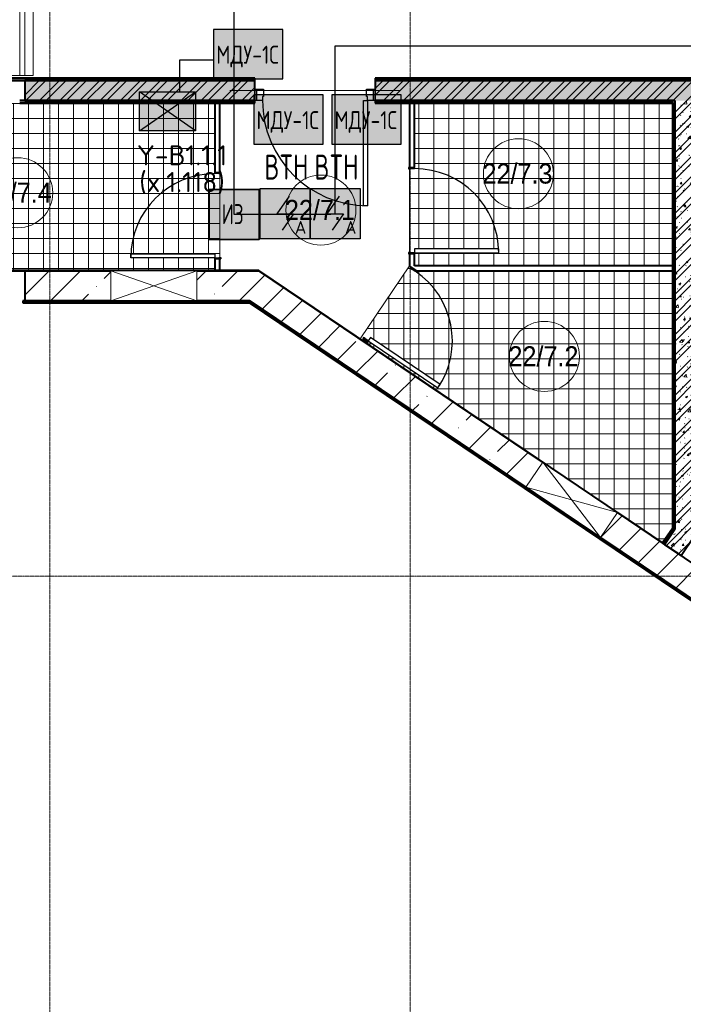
# Model space of a CAD drawing. Header units: millimetres. Extents: x -135639 to 224623, y -383017 to -59102.
# Tile 368 of 494: x 103113 to 109742, y -188999 to -179164. Entities that reach past the tile are written whole.
import ezdxf
from ezdxf.enums import TextEntityAlignment as Align

# ---------------------------------------------------------------- set-up
doc = ezdxf.new("R2010")
doc.units = ezdxf.units.MM
doc.linetypes.add('CONTINOUS', pattern=[0])
doc.linetypes.add('Линия сетки', pattern=[25, 20, -2.5, 0, -2.5])
for name, color, linetype, lineweight in [('A-000-M_MASS', 7, 'Continuous', 18), ('A-010-A_ROOM', 7, 'Continuous', 20), ('A-200-M_WALL', 7, 'Continuous', 18), ('A-200-M_WALL_EXT', 7, 'Continuous', 18), ('A-200-M_WALL_INT', 7, 'Continuous', 18), ('A-200-M_WALL_PAT', 7, 'Continuous', 40), ('A-314-M_WINDOW', 7, 'Continuous', 18), ('A-314-M_WINDOW_OPEN', 7, 'Continuous', 18), ('A-325-M_DOOR', 7, 'Continuous', 18), ('A-325-M_DOOR__FRAME', 7, 'Continuous', 30), ('A-325-M_DOOR_PANEL', 7, 'Continuous', 30), ('A-350-H_CEILING', 7, 'Continuous', 18), ('A-350-M_CEILING', 7, 'Continuous', 18), ('S-280-M_STRUCT_FRAME', 7, 'Continuous', 18), ('Z-030-M_GRID', 7, 'Continuous', 9), ('Z-060-M_DETAIL', 7, 'Continuous', 18), ('Арматура воздуховодов', 7, 'Continuous', 18), ('ОС', 5, 'Continuous', 25), ('ПС', 7, 'Continuous', 40), ('СС-011-ПОЖ-СИГНАЛИЗАЦИЯ', 1, 'Continuous', 30)]:
    doc.layers.add(name, color=color, linetype=linetype, lineweight=lineweight)
doc.layers.add('ССПС', color=5, linetype='Continuous')
doc.styles.add('1111', font='isocpeur.ttf')
doc.styles.add('Arial_2', font='arial.ttf', dxfattribs={"width": 0.9, "height": 400})
doc.styles.add('ISOCPEUR', font='isocpeur.ttf', dxfattribs={"height": 300})
pattern_1 = [(50, (0, 0), (218.62117, -19.1268), [22.86, -251.46]), (355, (0, 0), (-42.29187, 229.2684), [18.288, -201.168]), (100.451, (18.22, -1.6), (176.33107, 210.13963), [19.428, -213.708]), (46.184, (0, 60.96), (325.29495, -50.45164), [34.29, -377.19]), (96.636, (27.1, 56.76), (284.883, 296.91266), [29.142, -320.562]), (351.184, (0, 60.96), (284.8858, 296.9107), [27.432, -301.752]), (21, (30.48, 45.72), (181.93753, -122.71832), [22.86, -251.46]), (326, (30.48, 45.72), (74.16223, 221.0262), [18.288, -201.168]), (71.451, (45.64, 35.5), (256.10035, 98.30526), [19.428, -213.708]), (37.5, (0, 0), (3.70639, 101.465895), [3.353, -195.377, 3.353, -200.863, -201.93]), (37.5, (0, 0), (3.70639, 101.465895), [-402.946, 3.353, -198.577]), (7.5, (0, 0), (80.18358, 120.21653), [3.353, -113.081, 3.353, -190.805, -76.962]), (7.5, (0, 0), (80.18358, 120.21653), [-310.591, 3.353, -73.609]), (327.5, (-67.97, 0), (162.708646, -6.87497), [3.353, -72.847, 3.353, -234.391, -315.468]), (327.5, (-67.97, 0), (162.708646, -6.87497), [-313.944, 3.353, -312.115]), (317.5, (-98.45, 0), (177.75468, 30.51183), [3.353, -95.707, 3.353, -154.534, -224.028]), (317.5, (-98.45, 0), (177.75468, 30.51183), [-256.946, 3.353, -220.675])]
pattern_2 = [(45, (0, 0), (-101.02788, 101.02788), []), (45, (67.35, 0), (-101.02788, 101.02788), [])]
pattern_3 = [(0, (0, 0), (406.4, 101.6), [33.528, -271.272, 33.528, -271.272, -1625.6]), (0, (0, 0), (406.4, 101.6), [-609.6, 33.528, -576.072, 33.528, -271.272, -711.2]), (0, (0, 0), (406.4, 101.6), [-1524, 33.528, -169.672, 33.528, -474.472]), (120, (152.4, 50.8), (-291.18818, 301.152724), [33.528, -271.272, 33.528, -271.272, -1625.6]), (120, (152.4, 50.8), (-291.18818, 301.152724), [-609.6, 33.528, -576.072, 33.528, -271.272, -711.2]), (120, (152.4, 50.8), (-291.18818, 301.152724), [-1524, 33.528, -169.672, 33.528, -474.472]), (240, (203.2, 254), (-115.21182, -402.752724), [33.528, -271.272, 33.528, -271.272, -1625.6]), (240, (203.2, 254), (-115.21182, -402.752724), [-609.6, 33.528, -576.072, 33.528, -271.272, -711.2]), (240, (203.2, 254), (-115.21182, -402.752724), [-1524, 33.528, -169.672, 33.528, -474.472])]
pattern_4 = [(45, (0, 0), (-314.309, 314.309), []), (45, (314.3, 0), (-314.309, 314.309), [555.625, -111.125, 3.353, -107.772])]

# ---------------------------------------------------------------- blocks, each defined once
blk = doc.blocks.new('101_Дверь_Однопольная - _ПЧ_800х2000_Кладовая_Л-4170134-B1_-7_650_')
at = {"layer": 'A-325-M_DOOR', "color": 253, "lineweight": 30, "true_color": 0xaaaaaa}
for p, q in [((-430, 25), (-431, 25)), ((-431, 25), (-431, -35)), ((-430, -35), (-430, 25)), ((431, 25), (430, 25)), ((430, 25), (430, -35)), ((431, -35), (431, 25)), ((-431, -35), (-430, -35)), ((430, -35), (431, -35))]:
    blk.add_line(p, q, dxfattribs=at)
at = {"layer": 'A-325-M_DOOR__FRAME', "color": 253, "true_color": 0xaaaaaa}
for p, q in [((-420, 25), (-430, 25)), ((-430, 25), (-430, -35)), ((-420, -15), (-420, 25)), ((430, 25), (420, 25)), ((420, 25), (420, -15)), ((430, -35), (430, 25)), ((-430, -35), (-419, -35)), ((-419, -15), (-420, -15)), ((-419, -35), (-419, -15)), ((420, -15), (419, -15)), ((419, -15), (419, -35)), ((419, -35), (430, -35))]:
    blk.add_line(p, q, dxfattribs=at)
at = {"layer": 'A-325-M_DOOR_PANEL', "color": 253, "true_color": 0xaaaaaa}
for p, q in [((420, 865), (380, 865)), ((380, 865), (380, 25)), ((420, 25), (420, 865)), ((380, 25), (420, 25))]:
    blk.add_line(p, q, dxfattribs=at)
blk.add_arc((420, 25), 840, 90, 180, dxfattribs=at)
blk = doc.blocks.new('101_Дверь_Однопольная - _ПЧ_Мет_1000х2000_Блок кладовых_EI60_Пр-4454897-B1_-7_650_')
at = {"layer": 'A-325-M_DOOR', "color": 253, "lineweight": 30, "true_color": 0xaaaaaa}
for p, q in [((-600, 100), (-585, 100)), ((-600, -15), (-600, 100)), ((-585, 100), (-585, -15)), ((585, -15), (585, 100)), ((585, 100), (600, 100)), ((600, 100), (600, -15)), ((-585, -15), (-600, -15)), ((600, -15), (585, -15))]:
    blk.add_line(p, q, dxfattribs=at)
at = {"layer": 'A-325-M_DOOR__FRAME', "color": 253, "true_color": 0xaaaaaa}
for p, q in [((-585, 100), (-525, 100)), ((-585, -15), (-585, 100)), ((-525, 100), (-525, 60)), ((525, 100), (585, 100)), ((525, 60), (525, 100)), ((585, 100), (585, -15)), ((-525, 60), (-515, 60)), ((-515, 60), (-515, -15)), ((515, 60), (525, 60)), ((515, -15), (515, 60)), ((-515, -15), (-585, -15)), ((585, -15), (515, -15))]:
    blk.add_line(p, q, dxfattribs=at)
at = {"layer": 'A-325-M_DOOR_PANEL', "color": 253, "true_color": 0xaaaaaa}
for p, q in [((-525, 1150), (-485, 1150)), ((-525, 100), (-525, 1150)), ((-485, 1150), (-485, 100)), ((-485, 100), (-525, 100))]:
    blk.add_line(p, q, dxfattribs=at)
blk.add_arc((-525, 100), 1050, 0, 90, dxfattribs=at)
blk = doc.blocks.new('101_Дверь_Однопольная - _ПЧ_800х2000_Кладовая_Пр-4169783-B1_-7_650_')
at = {"layer": 'A-325-M_DOOR', "color": 253, "lineweight": 30, "true_color": 0xaaaaaa}
for p, q in [((-431, 25), (-430, 25)), ((-431, -35), (-431, 25)), ((-430, 25), (-430, -35)), ((430, -35), (430, 25)), ((430, 25), (431, 25)), ((431, 25), (431, -35)), ((-430, -35), (-431, -35)), ((431, -35), (430, -35))]:
    blk.add_line(p, q, dxfattribs=at)
at = {"layer": 'A-325-M_DOOR__FRAME', "color": 253, "true_color": 0xaaaaaa}
for p, q in [((-430, 25), (-420, 25)), ((-430, -35), (-430, 25)), ((-420, 25), (-420, -15)), ((420, 25), (430, 25)), ((420, -15), (420, 25)), ((430, 25), (430, -35)), ((-419, -35), (-430, -35)), ((-420, -15), (-419, -15)), ((-419, -15), (-419, -35)), ((419, -15), (420, -15)), ((419, -35), (419, -15)), ((430, -35), (419, -35))]:
    blk.add_line(p, q, dxfattribs=at)
at = {"layer": 'A-325-M_DOOR_PANEL', "color": 253, "true_color": 0xaaaaaa}
for p, q in [((-420, 865), (-380, 865)), ((-420, 25), (-420, 865)), ((-380, 865), (-380, 25)), ((-380, 25), (-420, 25))]:
    blk.add_line(p, q, dxfattribs=at)
blk.add_arc((-420, 25), 840, 0, 90, dxfattribs=at)
blk = doc.blocks.new('ПР - _ПЧ_1200_200_Оп250-250_Шаг300_Арм16_Арм10-3250725-B1_-7_650_')
at = {"layer": 'S-280-M_STRUCT_FRAME', "color": 21, "true_color": 0xffaaaa}
for p, q in [((-850, 0), (850, 0)), ((-850, 0), (-600, 0)), ((-515, 0), (515, 0)), ((-515, 0), (515, 0)), ((600, 0), (850, 0))]:
    blk.add_line(p, q, dxfattribs=at)
blk = doc.blocks.new('CP_ДШ_Hanytex_TopJoint 24C - CP_ДШ_Hanytex_TopJoint 24C-3950310-B1_-7_650_')
at = {"layer": 'A-000-M_MASS', "color": 253, "true_color": 0xaaaaaa}
for p, q in [((1650, 110), (0, 110)), ((1650, 110), (1650, -110)), ((1650, 25), (0, 25)), ((0, 25), (0, -25)), ((0, -25), (0, 25)), ((1650, -25), (1650, 25)), ((0, -25), (1650, -25)), ((1650, -110), (0, -110))]:
    blk.add_line(p, q, dxfattribs=at)
blk = doc.blocks.new('135_SLK_GD_AR_rvt-1-B1_-7_650_')
at = {"layer": 'A-200-M_WALL_PAT', "lineweight": 9, "true_color": 0xaaaaaa}
h = blk.add_hatch(dxfattribs=at)
h.set_pattern_fill('FP_11', color=253, style=0, pattern_type=2)
h.set_pattern_definition(pattern_3)
h.paths.add_polyline_path([(136300, 13050), (136300, 13070), (134940, 13070), (134940, 13050), (136297.5, 13050)])
h.paths.add_polyline_path([(133250, 13050), (133740, 13050), (133740, 13070), (133250, 13070)])
h.paths.add_polyline_path([(129706.9, 13050), (132050, 13050), (132050, 13070), (126450, 13070), (126450, 13050), (127823.9, 13050)])
h.paths.add_polyline_path([(124057.9, 13050), (125250, 13050), (125250, 13070), (119375, 13070), (119375, 13050), (120291.8, 13050)])
h.paths.add_polyline_path([(118175, 13050), (118175, 13070), (114800, 13070), (114800, 13050), (116525.8, 13050)])
h.paths.add_polyline_path([(111300, 13050), (113600, 13050), (113600, 13070), (109300, 13070), (109300, 13050), (110876.7, 13050)])
h.paths.add_polyline_path([(107450, 13050), (107450, 13070), (104491, 13070), (104475.1, 13050), (105227.6, 13050)])
h = blk.add_hatch(dxfattribs=at)
h.set_pattern_fill('FP_1', color=253, style=0, pattern_type=2)
h.set_pattern_definition(pattern_1)
h.paths.add_polyline_path([(133740, 12850), (133740, 13050), (133250, 13050), (133250, 12850), (133473, 12850)])
h.paths.add_polyline_path([(136300, 12850), (136300, 13050), (134940, 13050), (134940, 12850), (136297.5, 12850)])
h.paths.add_polyline_path([(131590, 12850), (132050, 12850), (132050, 13050), (126450, 13050), (126450, 12850), (129706.9, 12850)])
h.paths.add_polyline_path([(122075, 12850), (125250, 12850), (125250, 13050), (119375, 13050), (119375, 12850), (120291.8, 12850)])
h.paths.add_polyline_path([(116525.8, 12850), (118175, 12850), (118175, 13050), (114800, 13050), (114800, 12850), (115195, 12850)])
h.paths.add_polyline_path([(111300, 12850), (113600, 12850), (113600, 13050), (111300, 13050)])
h = blk.add_hatch(dxfattribs=at)
h.set_pattern_fill('FP_2', color=253, style=0, pattern_type=2)
h.set_pattern_definition(pattern_2)
h.paths.add_polyline_path([(133740, 12850), (133740, 13050), (133250, 13050), (133250, 12850), (133473, 12850)])
h.paths.add_polyline_path([(136300, 12850), (136300, 13050), (134940, 13050), (134940, 12850), (136297.5, 12850)])
h.paths.add_polyline_path([(131590, 12850), (132050, 12850), (132050, 13050), (126450, 13050), (126450, 12850), (129706.9, 12850)])
h.paths.add_polyline_path([(122075, 12850), (125250, 12850), (125250, 13050), (119375, 13050), (119375, 12850), (120291.8, 12850)])
h.paths.add_polyline_path([(116525.8, 12850), (118175, 12850), (118175, 13050), (114800, 13050), (114800, 12850), (115195, 12850)])
h.paths.add_polyline_path([(111300, 12850), (113600, 12850), (113600, 13050), (111300, 13050)])
h = blk.add_hatch(dxfattribs=at)
h.set_pattern_fill('FP_11', color=253, style=0, pattern_type=2)
h.set_pattern_definition(pattern_3)
h.paths.add_polyline_path([(117770, 12830), (117775, 12830), (117775, 12850), (114800, 12850), (114800, 12830), (116525.8, 12830)])
h.paths.add_polyline_path([(112759.7, 12830), (113600, 12830), (113600, 12850), (111300, 12850), (111300, 12830)])
h = blk.add_hatch(dxfattribs=at)
h.set_pattern_fill('FP_11', color=253, style=0, pattern_type=2)
h.set_pattern_definition(pattern_3)
h.paths.add_polyline_path([(117775, 8574.8), (117795, 8604.4), (117795, 12850), (117775, 12850), (117775, 8583.7)])
h = blk.add_hatch(dxfattribs=at)
h.set_pattern_fill('FP_1', color=253, style=0, pattern_type=2)
h.set_pattern_definition(pattern_1)
h.paths.add_polyline_path([(117795, 8568.7), (117995, 8865.2), (117995, 12850), (117795, 12850), (117795, 8613.4)])
h = blk.add_hatch(dxfattribs=at)
h.set_pattern_fill('FP_2', color=253, style=0, pattern_type=2)
h.set_pattern_definition(pattern_2)
h.paths.add_polyline_path([(117795, 8568.7), (117995, 8865.2), (117995, 12850), (117795, 12850), (117795, 8613.4)])
h = blk.add_hatch(dxfattribs=at)
h.set_pattern_fill('FP_1', color=253, style=0, pattern_type=2)
h.set_pattern_definition(pattern_1)
h.paths.add_polyline_path([(117858.1, 8304.5), (117995, 8507.5), (117995, 8865.2), (117692.2, 8416.3)])
h = blk.add_hatch(dxfattribs=at)
h.set_pattern_fill('FP_2', color=253, style=0, pattern_type=2)
h.set_pattern_definition(pattern_2)
h.paths.add_polyline_path([(117858.1, 8304.5), (117995, 8507.5), (117995, 8865.2), (117692.2, 8416.3)])
h = blk.add_hatch(dxfattribs=at)
h.set_pattern_fill('FP_11', color=253, style=0, pattern_type=2)
h.set_pattern_definition(pattern_3)
h.paths.add_polyline_path([(117692.2, 8416.3), (117795, 8568.7), (117795, 8604.4), (117675.7, 8427.5)])
at = {"layer": 'A-350-H_CEILING', "true_color": 0xaaaaaa}
h = blk.add_hatch(dxfattribs=at)
h.set_pattern_fill('FP_13', color=253, style=0, pattern_type=2)
h.set_pattern_definition([(0, (0, 0), (0, 150), []), (90, (0, 0), (-150, 9e-15), [])])
h.paths.add_polyline_path([(114732, 10449.2), (114754.4, 10482.4), (115450.8, 10012.7), (115428.4, 9979.5), (114744.3, 10440.9)])
h.paths.add_polyline_path([(117672.6, 8432), (117770, 8576.3), (117770, 11150), (115214.9, 11150), (115207.3, 11153.9), (115201.7, 11145.6), (115151.4, 11178.3), (115157.6, 11188.7), (115145, 11197.1), (115145, 11199.2), (114652.5, 10469.1), (114674.9, 10454), (114684.4, 10468.1), (114676.7, 10474.5), (114682.8, 10483.6), (114732, 10449.2), (114716.3, 10426), (117619.8, 8467.6)])
h.paths.add_polyline_path([(113200, 11280), (112360, 11280), (112360, 11320), (113200, 11320), (113200, 11281)])
h.paths.add_polyline_path([(113019.9, 11150), (113200, 11150), (113200, 11280), (113250, 11281), (113250, 12119), (113200, 12120), (113199.3, 12825), (109825, 12825), (109825, 11150), (112759.7, 11150)])
h.paths.add_polyline_path([(116525.8, 11200), (117770, 11200), (117770, 12825), (115195, 12825), (115195, 12170), (115145, 12169), (115145, 11331), (115195, 11330), (115195, 11200), (116035, 11200)])
h.paths.add_polyline_path([(115195, 11330), (115195, 11370), (116035, 11370), (116035, 11330), (115354.9, 11330)])
at = {"layer": 'A-200-M_WALL', "color": 253, "lineweight": 40, "true_color": 0xaaaaaa}
for p, q in [((113600, 13070), (109300, 13070)), ((113600, 13050), (111300, 13050)), ((111300, 13050), (113600, 13050)), ((118175, 13070), (114800, 13070)), ((118175, 13050), (114800, 13050)), ((114800, 13050), (118175, 13050)), ((111250, 12830), (111300, 12830)), ((111300, 12850), (113200, 12850)), ((113200, 12850), (111300, 12850)), ((111300, 12830), (113600, 12830)), ((113250, 12850), (113200, 12850)), ((113200, 12850), (113250, 12850)), ((113250, 12850), (113200, 12850)), ((113250, 12850), (113600, 12850)), ((113600, 12850), (113250, 12850)), ((114800, 12850), (115145, 12850)), ((115145, 12850), (114800, 12850)), ((114800, 12830), (117770, 12830)), ((115195, 12850), (115145, 12850)), ((115145, 12850), (115195, 12850)), ((115195, 12850), (115145, 12850)), ((115195, 12850), (117770, 12850)), ((117770, 12850), (115195, 12850)), ((117775, 12850), (117770, 12850)), ((117770, 12830), (117775, 12830)), ((117775, 12830), (117775, 8583.7)), ((117795, 12850), (117795, 11200)), ((117795, 11200), (117795, 12850)), ((117795, 11200), (117795, 11150)), ((117795, 11150), (117795, 11200)), ((117795, 11150), (117795, 11200)), ((117795, 11150), (117795, 8613.4)), ((117795, 8613.4), (117795, 11150)), ((117775, 8574.8), (117676.8, 8429.2)), ((117795, 8568.7), (117693.4, 8418)), ((117693.4, 8418), (117795, 8568.7)), ((117775, 8583.7), (117775, 8574.8)), ((117795, 8604.4), (117795, 8613.4)), ((117676.8, 8429.2), (117675.7, 8427.5))]:
    blk.add_line(p, q, dxfattribs=at)
at = {"layer": 'A-200-M_WALL_INT', "color": 253, "lineweight": 40, "true_color": 0xaaaaaa}
for p, q in [((113600, 13075), (109300, 13075)), ((109600, 13050), (111300, 13050)), ((111300, 13050), (111300, 12850)), ((113600, 13050), (113600, 13075)), ((113600, 12965), (113600, 13050)), ((118175, 13075), (114800, 13075)), ((114800, 13075), (114800, 13050)), ((114800, 13050), (114800, 12965)), ((111300, 12850), (111250, 12850)), ((111250, 12825), (111300, 12825)), ((111300, 12825), (113600, 12825)), ((113200, 12850), (113200, 12131)), ((113250, 12131), (113250, 12850)), ((113600, 12825), (113600, 12850)), ((114800, 12850), (114800, 12825)), ((114800, 12825), (117770, 12825)), ((115145, 12850), (115145, 12181)), ((115195, 12181), (115195, 12850)), ((117770, 12850), (117795, 12850)), ((117770, 12825), (117770, 8576.3)), ((117795, 12850), (117775, 12850)), ((115145, 11319), (115145, 11197.1)), ((115195, 11200), (115195, 11319)), ((113200, 11269), (113200, 11150)), ((113250, 11150), (113250, 11269)), ((113636.5, 11152), (109825, 11152)), ((109825, 11150), (112159.9, 11150)), ((113019.9, 11150), (113639.5, 11150)), ((113200, 11150), (113250, 11150)), ((113640.1, 11152), (113636.5, 11152)), ((113639.5, 11150), (116473.9, 9238.1)), ((117672.6, 8432), (113640.1, 11152)), ((115145, 11197.1), (115158.1, 11188.3)), ((117795, 11200), (115195, 11200)), ((115207.9, 11154.7), (115214.9, 11150)), ((115214.9, 11150), (117795, 11150)), ((114684.4, 10468.1), (114673.8, 10452.3)), ((114673.8, 10452.3), (114715.2, 10424.4)), ((114715.2, 10424.4), (114725.9, 10440.1)), ((117220, 8734.8), (117675.7, 8427.5)), ((117770, 8576.3), (117672.6, 8432)), ((117795, 8613.4), (117795, 8568.7)), ((117795, 8568.7), (117795, 8604.4)), ((117858.1, 8304.5), (117995, 8507.5)), ((117675.7, 8427.5), (117692.2, 8416.3)), ((117693.4, 8418), (117692.2, 8416.3)), ((117692.2, 8416.3), (117693.4, 8418)), ((117692.2, 8416.3), (117858.1, 8304.5))]:
    blk.add_line(p, q, dxfattribs=at)
at = {"layer": 'A-350-M_CEILING', "color": 253, "true_color": 0xaaaaaa}
for p, q in [((113250, 11281), (113250, 12119)), ((115145, 12169), (115145, 11331)), ((111250, 11150), (111300, 11150)), ((115145, 11199.2), (114652.5, 10469.1))]:
    blk.add_line(p, q, dxfattribs=at)
at = {"layer": 'A-000-M_MASS', "color": 253, "lineweight": 18, "true_color": 0xaaaaaa, "rotation": 270.0000000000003}
blk.add_blockref('CP_ДШ_Hanytex_TopJoint 24C - CP_ДШ_Hanytex_TopJoint 24C-3950310-B1_-7_650_', (111275, 14750), dxfattribs=at)
at = {"layer": 'A-325-M_DOOR', "color": 253, "lineweight": 18, "true_color": 0xaaaaaa}
for name, p, rotation in [('101_Дверь_Однопольная - _ПЧ_Мет_1000х2000_Блок кладовых_EI60_Пр-4454897-B1_-7_650_', (114200, 12950), 180), ('101_Дверь_Однопольная - _ПЧ_800х2000_Кладовая_Пр-4169783-B1_-7_650_', (113225, 11700), 90), ('101_Дверь_Однопольная - _ПЧ_800х2000_Кладовая_Л-4170134-B1_-7_650_', (115170, 11750), 270), ('101_Дверь_Однопольная - _ПЧ_800х2000_Кладовая_Л-4170134-B1_-7_650_', (114946.1, 10811.4), 235.9999999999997)]:
    blk.add_blockref(name, p, dxfattribs=dict(at, rotation=rotation))
at = {"layer": 'S-280-M_STRUCT_FRAME', "color": 253, "lineweight": 18, "true_color": 0xaaaaaa, "rotation": 180}
blk.add_blockref('ПР - _ПЧ_1200_200_Оп250-250_Шаг300_Арм16_Арм10-3250725-B1_-7_650_', (114200, 12950), dxfattribs=at)
blk = doc.blocks.new('231_Отверстие прямоуг _Окно_Стена_-Без выреза - Отв_КР для раскоса-1948415-B1_-7_650_')
at = {"layer": 'A-314-M_WINDOW_OPEN', "color": 253, "true_color": 0xaaaaaa}
for p, q in [((-305, 151), (555, 151)), ((555, 151), (-305, 151)), ((555, -151), (-305, -151)), ((-305, -151), (555, -151))]:
    blk.add_line(p, q, dxfattribs=at)
at = {"layer": 'A-314-M_WINDOW_OPEN', "color": 253, "lineweight": 9, "true_color": 0xaaaaaa}
for p, q in [((340, 151), (-305, 151)), ((555, 151), (340, 151)), ((-305, -151), (-90, -151)), ((-90, -151), (555, -151))]:
    blk.add_line(p, q, dxfattribs=at)
at = {"layer": 'Z-060-M_DETAIL', "color": 253, "true_color": 0xaaaaaa}
for p, q in [((-305, 150), (-305, -150)), ((555, 150), (-305, 150)), ((555, 150), (-305, -150)), ((-305, 150), (555, -150)), ((555, 150), (555, -150)), ((-305, -150), (555, -150))]:
    blk.add_line(p, q, dxfattribs=at)
blk = doc.blocks.new('231_Отверстие прямоуг _Окно_Стена_-Без выреза - Отв_КР для раскоса-1945157-B1_-7_650_')
at = {"layer": 'A-314-M_WINDOW_OPEN', "color": 253, "true_color": 0xaaaaaa}
for p, q in [((-325, 151), (575, 151)), ((575, 151), (-325, 151)), ((575, -151), (-325, -151)), ((-325, -151), (575, -151))]:
    blk.add_line(p, q, dxfattribs=at)
at = {"layer": 'A-314-M_WINDOW_OPEN', "color": 253, "lineweight": 9, "true_color": 0xaaaaaa}
for p, q in [((350, 151), (-325, 151)), ((575, 151), (350, 151)), ((-325, -151), (-100, -151)), ((-100, -151), (575, -151))]:
    blk.add_line(p, q, dxfattribs=at)
at = {"layer": 'Z-060-M_DETAIL', "color": 253, "true_color": 0xaaaaaa}
for p, q in [((-325, 150), (-325, -150)), ((575, 150), (-325, 150)), ((575, 150), (-325, -150)), ((-325, 150), (575, -150)), ((575, 150), (575, -150)), ((-325, -150), (575, -150))]:
    blk.add_line(p, q, dxfattribs=at)
blk = doc.blocks.new('135_SLK_GD_KR_rvt-1-B1_-7_650_')
at = {"layer": 'A-200-M_WALL_PAT', "lineweight": 9, "true_color": 0xaaaaaa}
h = blk.add_hatch(dxfattribs=at)
h.set_pattern_fill('FP_20', color=253, style=0, pattern_type=2)
h.set_pattern_definition(pattern_4)
h.paths.add_polyline_path([(113529.9, 10850), (113547.8, 10850), (113103, 11150), (113019.9, 11150), (113019.9, 10850), (113512, 10850)])
h.paths.add_polyline_path([(111300, 10850), (112159.9, 10850), (112159.9, 11150), (111300, 11150), (111300, 11128.8)])
h = blk.add_hatch(dxfattribs=at)
h.set_pattern_fill('FP_20', color=253, style=0, pattern_type=2)
h.set_pattern_definition(pattern_4)
h.paths.add_polyline_path([(138669.7, -6095), (138892.6, -5883.5), (136408.9, -4208.2), (136241.1, -4456.9), (136806.9, -4838.5)])
h.paths.add_polyline_path([(134831.7, -3506.3), (134999.5, -3257.6), (132344.1, -1466.5), (132176.4, -1715.2), (132861.4, -2177.3)])
h.paths.add_polyline_path([(130767, -764.6), (130934.7, -515.9), (128986.5, 797.4), (128819.1, 549.3), (128916, 483.9)])
h.paths.add_polyline_path([(128031.5, 1080.5), (128199.3, 1329.2), (124849.9, 3588.5), (124682.1, 3339.7), (127823.9, 1220.6)])
h.paths.add_polyline_path([(123894.5, 3871), (124062.3, 4119.7), (121310.8, 5975.6), (121143, 5726.9), (121310.8, 5613.7)])
h.paths.add_polyline_path([(120355.4, 6258.1), (120523.2, 6506.8), (117220, 8734.8), (117052.3, 8486.1), (120291.8, 6301)])
h.paths.add_polyline_path([(116306.1, 8989.4), (116473.9, 9238.1), (113639.5, 11150), (113103, 11150), (115450.8, 9566.4)])
at = {"layer": 'A-200-M_WALL', "color": 253, "lineweight": 40, "true_color": 0xaaaaaa}
for p, q in [((111280, 10848), (113515, 10848)), ((111280, 10844), (113520.9, 10844)), ((111280, 10840), (113526.8, 10840)), ((111300, 10850), (112159.9, 10850)), ((112159.9, 10850), (111300, 10850)), ((113019.9, 10850), (113512, 10850)), ((113512, 10850), (113019.9, 10850)), ((113512, 10850), (113529.9, 10850)), ((113529.9, 10850), (113512, 10850)), ((113512, 10850), (113515, 10848)), ((113515, 10848), (113512, 10850)), ((113515, 10848), (113520.9, 10844)), ((113520.9, 10844), (113515, 10848)), ((113520.9, 10844), (113526.8, 10840)), ((113526.8, 10840), (113520.9, 10844)), ((113529.9, 10850), (113537, 10850)), ((113537, 10850), (113529.9, 10850)), ((113529.9, 10850), (138662.3, -6102.1)), ((113537, 10850), (113544.2, 10850)), ((113544.2, 10850), (113537, 10850)), ((113537, 10850), (138665.3, -6099.3)), ((113544.2, 10850), (113547.8, 10850)), ((113547.8, 10850), (113544.2, 10850)), ((113544.2, 10850), (138668.2, -6096.4)), ((113547.8, 10850), (116306.1, 8989.4)), ((116306.1, 8989.4), (113547.8, 10850)), ((117052.3, 8486.1), (120355.4, 6258.1)), ((120355.4, 6258.1), (117052.3, 8486.1))]:
    blk.add_line(p, q, dxfattribs=at)
at = {"layer": 'A-200-M_WALL_EXT', "color": 253, "lineweight": 40, "true_color": 0xaaaaaa}
for p, q in [((112159.9, 11150), (111300, 11150)), ((111300, 11150), (111300, 10850)), ((113103, 11150), (113019.9, 11150)), ((113639.5, 11150), (113103, 11150)), ((116473.9, 9238.1), (113639.5, 11150)), ((111300, 10850), (111280, 10850)), ((111280, 10850), (111280, 10830)), ((111280, 10830), (113541.6, 10830)), ((113541.6, 10830), (138654.9, -6109.1)), ((120523.2, 6506.8), (117220, 8734.8))]:
    blk.add_line(p, q, dxfattribs=at)
at = {"layer": 'A-314-M_WINDOW', "color": 253, "lineweight": 18, "true_color": 0xaaaaaa}
blk.add_blockref('231_Отверстие прямоуг _Окно_Стена_-Без выреза - Отв_КР для раскоса-1948415-B1_-7_650_', (112464.9, 11000), dxfattribs=at)
at = {"layer": 'A-314-M_WINDOW', "color": 253, "lineweight": 18, "true_color": 0xaaaaaa, "rotation": 325.9999999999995}
blk.add_blockref('231_Отверстие прямоуг _Окно_Стена_-Без выреза - Отв_КР для раскоса-1945157-B1_-7_650_', (116659.5, 8932), dxfattribs=at)
blk = doc.blocks.new('050_Марка_Помещение - Номер-620969-B1_-7_650_')
at = {"layer": 'A-010-A_ROOM', "color": 253, "true_color": 0xaaaaaa}
blk.add_circle((0, 0), 3.5, dxfattribs=at)
blk = doc.blocks.new('-1 эт')
at = {"layer": 'Z-030-M_GRID', "color": 253, "linetype": 'Линия сетки', "true_color": 0xaaaaaa}
for p, q in [((111550, -19694.3), (111550, 133719.9)), ((115150, -19694.1), (115150, 133719.9)), ((155950.9, 8100), (-3678.8, 8100))]:
    blk.add_line(p, q, dxfattribs=at)
at = {"lineweight": 5}
for name in ['135_SLK_GD_KR_rvt-1-B1_-7_650_', '135_SLK_GD_AR_rvt-1-B1_-7_650_']:
    blk.add_blockref(name, (0, 0), dxfattribs=at)
at = {"layer": 'A-010-A_ROOM', "color": 253, "true_color": 0xaaaaaa, "xscale": 99.99999999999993, "yscale": 99.99999999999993, "zscale": 99.99999999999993}
for p in [(116232, 12119), (111230.1, 11928.7), (114258.5, 11755.7), (116491.2, 10294.1)]:
    blk.add_blockref('050_Марка_Помещение - Номер-620969-B1_-7_650_', p, dxfattribs=at)
at = {"layer": 'A-010-A_ROOM', "color": 253, "lineweight": 9, "true_color": 0xaaaaaa, "char_height": 200, "width": 865.822, "attachment_point": 1, "style": 'Arial_2'}
for s, insert in [('22/7.3', (115873.1, 12220.7)), ('22/7.4', (110871.2, 12030.5)), ('22/7.1', (113899.6, 11857.4)), ('22/7.2', (116132.3, 10395.8))]:
    blk.add_mtext(s, dxfattribs=dict(at, insert=insert))
blk = doc.blocks.new('*U4706')
at = {"lineweight": 35, "true_color": 0xffffff}
h = blk.add_hatch(color=7, dxfattribs=at)
h.dxf.hatch_style = 1
h.paths.add_polyline_path([(0, 499.6), (0, 0), (499.6, 0), (499.6, 499.6)])
at = {"color": 1, "linetype": 'ByBlock', "lineweight": -2}
for p, q in [((289.5, 426.3), (166.9, 249.8)), ((166.9, 249.8), (332.7, 249.8)), ((332.7, 249.8), (219.3, 86.3))]:
    blk.add_line(p, q, dxfattribs=at)
at = {"color": 1, "linetype": 'ByBlock', "lineweight": -2, "ltscale": 0.1}
blk.add_lwpolyline([(0, 499.6), (499.6, 499.6), (499.6, 0), (0, 0)], close=True, dxfattribs=at)
at = {"color": 1, "linetype": 'ByBlock', "lineweight": -2, "ltscale": 1000, "style": '1111'}
blk.add_text('A', height=128.1, dxfattribs=at).set_placement((403.4, 49.2), align=Align.CENTER)
at = {"color": 0, "linetype": 'ByBlock', "lineweight": -2, "style": '1111'}
blk.add_attdef('INDEX', (-63.3, -234.7), '', height=125, dxfattribs=at)
at = {"color": 0, "linetype": 'ByBlock', "lineweight": -2, "style": '1111', "flags": 1}
for tag, p in [('NAME_DEVICE', (-64.1, -421.2)), ('NUM_POM', (-81.6, -847))]:
    blk.add_attdef(tag, p, '', height=125, dxfattribs=at)
at = {"color": 0, "linetype": 'ByBlock', "lineweight": -2, "style": '1111', "width": 0.7}
blk.add_attdef('NUM_DEVICE', (-64.1, -629.5), '', height=125, dxfattribs=at)
blk = doc.blocks.new('*U4714')
at = {"linetype": 'ByBlock', "lineweight": -2, "ltscale": 100}
h = blk.add_hatch(color=0, dxfattribs=at)
h.dxf.hatch_style = 1
h.paths.add_polyline_path([(0, 0), (139.7, 97.2), (0, 194.4)])
h.paths.add_polyline_path([(139.7, 97.2), (279.5, 0), (279.5, 194.4)])
at = {"linetype": 'CONTINOUS', "lineweight": 30, "ltscale": 100, "true_color": 0xffffff}
h = blk.add_hatch(color=7, dxfattribs=at)
h.dxf.hatch_style = 1
h.paths.add_polyline_path([(0, 194.4), (139.7, 97.2), (279.5, 194.4)])
h.paths.add_polyline_path([(0, 0), (279.5, 0), (139.7, 97.2)])
at = {"color": 0, "linetype": 'ByBlock', "lineweight": -2, "ltscale": 100}
for p, q in [((0, 194.4), (279.5, 0)), ((279.5, 194.4), (0, 0))]:
    blk.add_line(p, q, dxfattribs=at)
blk.add_lwpolyline([(279.5, 0), (0, 0), (0, 194.4), (279.5, 194.4)], close=True, dxfattribs=at)
blk = doc.blocks.new('ger')
at = {"lineweight": 40, "ltscale": 2, "true_color": 0xffffff}
h = blk.add_hatch(color=7, dxfattribs=at)
h.dxf.hatch_style = 1
h.paths.add_polyline_path([(491036.1, -67335.5), (491036.1, -66842.7), (490344.7, -66842.7), (490344.7, -67335.5)])
at = {"layer": 'ОС', "color": 1, "lineweight": 30}
blk.add_lwpolyline([(491036.1, -66842.7), (490344.7, -66842.7), (490344.7, -67335.5), (491036.1, -67335.5)], close=True, dxfattribs=at)
at = {"layer": 'ССПС', "color": 1, "lineweight": -2, "ltscale": 1000, "style": '1111', "width": 0.8}
blk.add_text('МДУ-1С', height=180, dxfattribs=at).set_placement((490370.6, -67185.8))
blk = doc.blocks.new('adsaSD')
at = {"lineweight": 35, "true_color": 0xffffff}
h = blk.add_hatch(color=7, dxfattribs=at)
h.dxf.hatch_style = 1
h.paths.add_polyline_path([(141115, 88547), (141115, 87547), (142114, 87547), (142114, 88547)])
at = {"color": 1, "linetype": 'ByBlock', "lineweight": 35, "ltscale": 50, "elevation": 0}
blk.add_lwpolyline([(141115, 88547), (142114, 88547), (142114, 87547), (141115, 87547)], close=True, dxfattribs=at)
at = {"color": 1, "linetype": 'ByBlock', "lineweight": -2, "ltscale": 1000, "style": '1111', "width": 0.7}
blk.add_text('ИЗ', height=400, dxfattribs=at).set_placement((141585, 87853, 0), align=Align.CENTER)

msp = doc.modelspace()

# ---------------------------------------------------------------- linework, layer by layer
at = {"layer": 'СС-011-ПОЖ-СИГНАЛИЗАЦИЯ', "lineweight": 30}
for points in [[(106221.4, -181109.4), (105255.2, -181109.4), (105255.2, -178841), (95368.3, -178841)], [(106265.5, -181101.5), (106265.5, -179424.5), (110021.2, -179424.5), (110021.2, -182483.7)]]:
    msp.add_lwpolyline(points, dxfattribs=at)
at = {"layer": 'СС-011-ПОЖ-СИГНАЛИЗАЦИЯ', "color": 30, "lineweight": 30, "true_color": 0xf26722}
msp.add_lwpolyline([(105050.6, -179568.1), (104710.7, -179568.1), (104710.7, -179884)], dxfattribs=at)

# ---------------------------------------------------------------- block references
msp.add_blockref('-1 эт', (-8136.8, -192821.5))
at = {"color": 5, "xscale": 0.5, "yscale": 0.5, "zscale": 0.5}
msp.add_blockref('adsaSD', (34447.8, -225132.9, 0), dxfattribs=at)
at = {"layer": 'Арматура воздуховодов', "lineweight": 30}
for p in [(-384892.7, -113071.4), (-384112.7, -113071.4)]:
    msp.add_blockref('ger', p, dxfattribs=at)
at = {"layer": 'ПС', "color": 30, "linetype": 'Continuous', "lineweight": 30, "ltscale": 100, "xscale": 2, "yscale": 2, "zscale": 2, "rotation": 180}
for p in [(104868.6, -179885.4), (104869.6, -179884)]:
    msp.add_blockref('*U4714', p, dxfattribs=at)
at = {"layer": 'ПС', "color": 7, "linetype": 'CONTINOUS', "lineweight": 30, "ltscale": 100}
ref = msp.add_blockref('*U4706', (105515.5, -181351.5), dxfattribs=dict(at, xscale=1.000736, yscale=1.000736, zscale=1.000736))
ref.add_attrib('NUM_DEVICE', 'BTH', dxfattribs={"layer": '0', "color": 0, "linetype": 'ByBlock', "lineweight": -2, "ltscale": 100, "height": 250.18, "style": '1111', "width": 0.7}).set_placement((105777.3, -180761), align=Align.CENTER)
ref = msp.add_blockref('*U4706', (106015.5, -181351.5), dxfattribs=dict(at, xscale=1.000736, yscale=1.000736, zscale=1.000736))
ref.add_attrib('NUM_DEVICE', 'BTH', dxfattribs={"layer": '0', "color": 0, "linetype": 'ByBlock', "lineweight": -2, "ltscale": 100, "height": 250.18, "style": '1111', "width": 0.7}).set_placement((106277.3, -180761), align=Align.CENTER)
at = {"layer": 'СС-011-ПОЖ-СИГНАЛИЗАЦИЯ', "lineweight": 30}
msp.add_blockref('ger', (-385294, -112417.5), dxfattribs=at)

# ---------------------------------------------------------------- texts
at = {"color": 7, "linetype": 'Continuous', "insert": (104327.8, -180418.8), "char_height": 200, "attachment_point": 1, "line_spacing_factor": 1.1, "style": 'ISOCPEUR'}
msp.add_mtext_dynamic_manual_height_columns('\\pxsm0.8,qc;{\\C256;Y-В1.1.1\\P(x.1.118)}', width=813.716, gutter_width=2478.4, heights=[735.9], dxfattribs=at)

doc.saveas('drawing.dxf')
